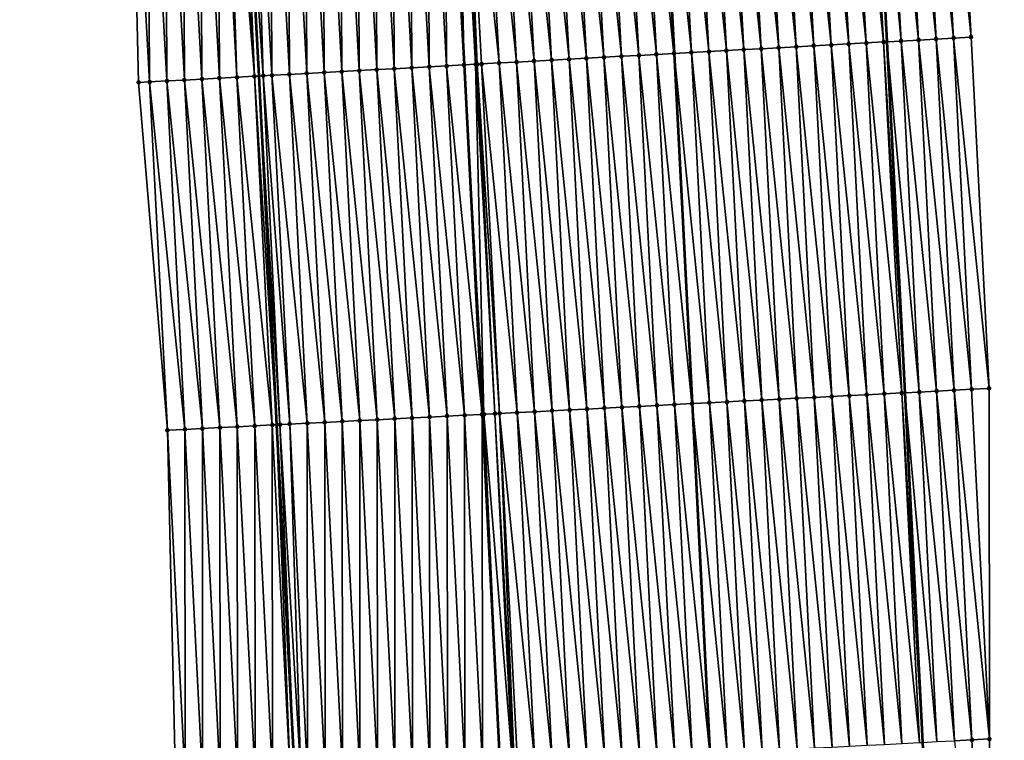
# Model space of a CAD drawing. Header units: feet. Extents: x 2010743 to 2022806, y 818705 to 837694.
# Tile 447 of 531: x 2011389 to 2011445, y 834494 to 834535. Entities that reach past the tile are written whole.
import ezdxf

# ---------------------------------------------------------------- set-up
doc = ezdxf.new("R2010")
doc.units = ezdxf.units.FT
doc.header["$MEASUREMENT"] = 0
for name, color, linetype, lineweight in [('EP_Travel Lane', 172, 'Continuous', 53), ('Road Shots', 141, 'Continuous', 100), ('STRIPING', 60, 'Continuous', 53)]:
    doc.layers.add(name, color=color, linetype=linetype, lineweight=lineweight)
doc.layers.add('I-77-MM17-21_NB-Surface-Border', color=7, linetype='Continuous')
doc.layers.add('I-77-MM17-21_NB-Surface-TIN', color=7, linetype='Continuous')

msp = doc.modelspace()

# ---------------------------------------------------------------- linework, layer by layer
at = {"layer": 'EP_Travel Lane'}
for points in [[(2011430.313, 834673.552, 305.89), (2011431.473, 834653.565, 305.565), (2011432.626, 834633.601, 305.207), (2011433.779, 834613.638, 304.847), (2011434.878, 834593.6, 304.497), (2011435.944, 834573.631, 304.153), (2011437.009, 834553.663, 303.781), (2011438.075, 834533.694, 303.425), (2011439.102, 834513.647, 303.073), (2011440.117, 834493.676, 302.717), (2011441.132, 834473.705, 302.351), (2011442.06, 834453.608, 302.01), (2011442.966, 834433.631, 301.656)], [(2011394.367, 834671.44, 306.18), (2011395.525, 834651.492, 305.828), (2011396.678, 834631.528, 305.474), (2011397.831, 834611.564, 305.119), (2011398.937, 834591.642, 304.781), (2011400.022, 834571.675, 304.401), (2011401.107, 834551.708, 304.049), (2011402.191, 834531.74, 303.69), (2011403.214, 834511.818, 303.309), (2011404.229, 834491.847, 302.945), (2011405.244, 834471.876, 302.602), (2011406.163, 834451.975, 302.26), (2011407.069, 834431.999, 301.925)]]:
    msp.add_polyline3d(points, dxfattribs=at)
at = {"layer": 'I-77-MM17-21_NB-Surface-Border', "color": 3, "linetype": 'Continuous', "lineweight": -3}
for points in [[(2011431.07, 834673.597, 305.862), (2011434.225, 834653.725, 305.453), (2011436.372, 834633.82, 305.049), (2011436.522, 834613.798, 304.733), (2011438.632, 834593.806, 304.341), (2011440.715, 834573.894, 303.948), (2011441.8, 834553.927, 303.586), (2011442.885, 834533.959, 303.236), (2011443.915, 834513.895, 302.886), (2011443.932, 834493.872, 302.566), (2011443.948, 834473.85, 302.25), (2011443.878, 834453.691, 301.953), (2011444.784, 834433.715, 301.595)], [(2011400.728, 834431.715, 301.718), (2011399.755, 834451.688, 302.059), (2011398.636, 834471.544, 302.405), (2011397.442, 834491.506, 302.738), (2011396.976, 834511.505, 303.119), (2011395.33, 834531.372, 303.472), (2011394.869, 834551.373, 303.847), (2011393.785, 834571.34, 304.215), (2011392.7, 834591.307, 304.58), (2011391.21, 834611.187, 304.911), (2011390.26, 834631.162, 305.271), (2011389.655, 834651.157, 305.649), (2011388.539, 834671.102, 306.005)]]:
    msp.add_polyline3d(points, dxfattribs=at)
at = {"layer": 'I-77-MM17-21_NB-Surface-TIN', "color": 128, "linetype": 'Continuous', "lineweight": -3}
for points in [[(2011433.898, 834533.466, 303.515), (2011432.813, 834553.433, 303.873), (2011431.815, 834553.379, 303.889)], [(2011434.897, 834533.52, 303.502), (2011433.812, 834553.488, 303.859), (2011432.813, 834553.433, 303.873)], [(2011433.898, 834533.466, 303.515), (2011434.897, 834533.52, 303.502), (2011432.813, 834553.433, 303.873)], [(2011435.895, 834533.575, 303.491), (2011434.81, 834553.542, 303.844), (2011433.812, 834553.488, 303.859)], [(2011434.897, 834533.52, 303.502), (2011435.895, 834533.575, 303.491), (2011433.812, 834553.488, 303.859)], [(2011436.894, 834533.63, 303.466), (2011435.809, 834553.597, 303.826), (2011434.81, 834553.542, 303.844)], [(2011435.895, 834533.575, 303.491), (2011436.894, 834533.63, 303.466), (2011434.81, 834553.542, 303.844)], [(2011437.892, 834533.684, 303.432), (2011436.807, 834553.652, 303.792), (2011435.809, 834553.597, 303.826)], [(2011436.894, 834533.63, 303.466), (2011437.892, 834533.684, 303.432), (2011435.809, 834553.597, 303.826)], [(2011436.807, 834553.652, 303.792), (2011438.075, 834533.694, 303.425), (2011437.009, 834553.663, 303.781)], [(2011437.892, 834533.684, 303.432), (2011438.075, 834533.694, 303.425), (2011436.807, 834553.652, 303.792)], [(2011438.891, 834533.739, 303.393), (2011437.806, 834553.707, 303.739), (2011437.009, 834553.663, 303.781)], [(2011438.891, 834533.739, 303.393), (2011437.009, 834553.663, 303.781), (2011438.075, 834533.694, 303.425)], [(2011439.889, 834533.794, 303.357), (2011438.804, 834553.762, 303.708), (2011437.806, 834553.707, 303.739)], [(2011438.891, 834533.739, 303.393), (2011439.889, 834533.794, 303.357), (2011437.806, 834553.707, 303.739)], [(2011440.888, 834533.849, 303.313), (2011439.803, 834553.817, 303.668), (2011438.804, 834553.762, 303.708)], [(2011439.889, 834533.794, 303.357), (2011440.888, 834533.849, 303.313), (2011438.804, 834553.762, 303.708)], [(2011441.886, 834533.904, 303.272), (2011440.801, 834553.872, 303.627), (2011439.803, 834553.817, 303.668)], [(2011440.888, 834533.849, 303.313), (2011441.886, 834533.904, 303.272), (2011439.803, 834553.817, 303.668)], [(2011442.885, 834533.959, 303.236), (2011441.8, 834553.927, 303.586), (2011440.801, 834553.872, 303.627)], [(2011441.886, 834533.904, 303.272), (2011442.885, 834533.959, 303.236), (2011440.801, 834553.872, 303.627)], [(2011422.915, 834532.866, 303.704), (2011421.83, 834552.833, 304.066), (2011420.831, 834552.779, 304.081)], [(2011423.913, 834532.92, 303.692), (2011422.828, 834552.888, 304.052), (2011421.83, 834552.833, 304.066)], [(2011422.915, 834532.866, 303.704), (2011423.913, 834532.92, 303.692), (2011421.83, 834552.833, 304.066)], [(2011424.912, 834532.975, 303.684), (2011423.827, 834552.942, 304.037), (2011422.828, 834552.888, 304.052)], [(2011423.913, 834532.92, 303.692), (2011424.912, 834532.975, 303.684), (2011422.828, 834552.888, 304.052)], [(2011425.91, 834533.03, 303.655), (2011424.825, 834552.997, 304.013), (2011423.827, 834552.942, 304.037)], [(2011424.912, 834532.975, 303.684), (2011425.91, 834533.03, 303.655), (2011423.827, 834552.942, 304.037)], [(2011424.825, 834552.997, 304.013), (2011425.918, 834533.03, 303.655), (2011424.834, 834552.997, 304.013)], [(2011425.91, 834533.03, 303.655), (2011425.918, 834533.03, 303.655), (2011424.825, 834552.997, 304.013)], [(2011426.909, 834533.084, 303.638), (2011425.824, 834553.051, 304.005), (2011424.834, 834552.997, 304.013)], [(2011426.909, 834533.084, 303.638), (2011424.834, 834552.997, 304.013), (2011425.918, 834533.03, 303.655)], [(2011427.907, 834533.139, 303.612), (2011426.822, 834553.106, 303.982), (2011425.824, 834553.051, 304.005)], [(2011426.909, 834533.084, 303.638), (2011427.907, 834533.139, 303.612), (2011425.824, 834553.051, 304.005)], [(2011428.906, 834533.193, 303.592), (2011427.821, 834553.161, 303.957), (2011426.822, 834553.106, 303.982)], [(2011427.907, 834533.139, 303.612), (2011428.906, 834533.193, 303.592), (2011426.822, 834553.106, 303.982)], [(2011429.904, 834533.248, 303.575), (2011428.819, 834553.215, 303.936), (2011427.821, 834553.161, 303.957)], [(2011428.906, 834533.193, 303.592), (2011429.904, 834533.248, 303.575), (2011427.821, 834553.161, 303.957)], [(2011430.903, 834533.302, 303.558), (2011429.818, 834553.27, 303.918), (2011428.819, 834553.215, 303.936)], [(2011429.904, 834533.248, 303.575), (2011430.903, 834533.302, 303.558), (2011428.819, 834553.215, 303.936)], [(2011431.901, 834533.357, 303.543), (2011430.816, 834553.324, 303.902), (2011429.818, 834553.27, 303.918)], [(2011430.903, 834533.302, 303.558), (2011431.901, 834533.357, 303.543), (2011429.818, 834553.27, 303.918)], [(2011432.9, 834533.411, 303.527), (2011431.815, 834553.379, 303.889), (2011430.816, 834553.324, 303.902)], [(2011431.901, 834533.357, 303.543), (2011432.9, 834533.411, 303.527), (2011430.816, 834553.324, 303.902)], [(2011432.9, 834533.411, 303.527), (2011433.898, 834533.466, 303.515), (2011431.815, 834553.379, 303.889)], [(2011411.931, 834532.267, 303.819), (2011411.845, 834552.289, 304.185), (2011410.846, 834552.235, 304.168)], [(2011412.929, 834532.321, 303.837), (2011412.843, 834552.343, 304.197), (2011411.845, 834552.289, 304.185)], [(2011411.931, 834532.267, 303.819), (2011412.929, 834532.321, 303.837), (2011411.845, 834552.289, 304.185)], [(2011413.448, 834552.376, 304.198), (2011412.843, 834552.343, 304.197), (2011413.928, 834532.375, 303.847)], [(2011412.929, 834532.321, 303.837), (2011413.928, 834532.375, 303.847), (2011412.843, 834552.343, 304.197)], [(2011414.578, 834532.41, 303.853), (2011413.548, 834552.381, 304.197), (2011413.448, 834552.376, 304.198)], [(2011414.578, 834532.41, 303.853), (2011413.448, 834552.376, 304.198), (2011413.928, 834532.375, 303.847)], [(2011414.68, 834532.416, 303.853), (2011413.842, 834552.397, 304.195), (2011413.548, 834552.381, 304.197)], [(2011414.578, 834532.41, 303.853), (2011414.68, 834532.416, 303.853), (2011413.548, 834552.381, 304.197)], [(2011415.925, 834532.484, 303.833), (2011414.84, 834552.452, 304.179), (2011413.842, 834552.397, 304.195)], [(2011414.68, 834532.416, 303.853), (2011414.926, 834532.429, 303.85), (2011413.842, 834552.397, 304.195)], [(2011414.926, 834532.429, 303.85), (2011415.925, 834532.484, 303.833), (2011413.842, 834552.397, 304.195)], [(2011416.923, 834532.539, 303.811), (2011415.839, 834552.506, 304.163), (2011414.84, 834552.452, 304.179)], [(2011415.925, 834532.484, 303.833), (2011416.923, 834532.539, 303.811), (2011414.84, 834552.452, 304.179)], [(2011417.922, 834532.593, 303.792), (2011416.837, 834552.561, 304.146), (2011415.839, 834552.506, 304.163)], [(2011416.923, 834532.539, 303.811), (2011417.922, 834532.593, 303.792), (2011415.839, 834552.506, 304.163)], [(2011418.92, 834532.648, 303.775), (2011417.836, 834552.615, 304.132), (2011416.837, 834552.561, 304.146)], [(2011417.922, 834532.593, 303.792), (2011418.92, 834532.648, 303.775), (2011416.837, 834552.561, 304.146)], [(2011419.919, 834532.702, 303.758), (2011418.834, 834552.67, 304.118), (2011417.836, 834552.615, 304.132)], [(2011418.92, 834532.648, 303.775), (2011419.919, 834532.702, 303.758), (2011417.836, 834552.615, 304.132)], [(2011420.917, 834532.757, 303.739), (2011419.833, 834552.724, 304.099), (2011418.834, 834552.67, 304.118)], [(2011419.919, 834532.702, 303.758), (2011420.917, 834532.757, 303.739), (2011418.834, 834552.67, 304.118)], [(2011421.916, 834532.811, 303.721), (2011420.831, 834552.779, 304.081), (2011419.833, 834552.724, 304.099)], [(2011420.917, 834532.757, 303.739), (2011421.916, 834532.811, 303.721), (2011419.833, 834552.724, 304.099)], [(2011421.916, 834532.811, 303.721), (2011422.915, 834532.866, 303.704), (2011420.831, 834552.779, 304.081)], [(2011401.945, 834531.727, 303.682), (2011401.107, 834551.708, 304.049), (2011400.861, 834551.694, 304.046)], [(2011402.452, 834531.755, 303.698), (2011401.859, 834551.749, 304.059), (2011401.107, 834551.708, 304.049)], [(2011402.452, 834531.755, 303.698), (2011401.107, 834551.708, 304.049), (2011402.191, 834531.74, 303.69)], [(2011401.945, 834531.727, 303.682), (2011402.191, 834531.74, 303.69), (2011401.107, 834551.708, 304.049)], [(2011402.944, 834531.781, 303.71), (2011402.858, 834551.802, 304.077), (2011401.859, 834551.749, 304.059)], [(2011402.452, 834531.755, 303.698), (2011402.944, 834531.781, 303.71), (2011401.859, 834551.749, 304.059)], [(2011403.942, 834531.835, 303.725), (2011403.856, 834551.856, 304.09), (2011402.858, 834551.802, 304.077)], [(2011402.944, 834531.781, 303.71), (2011403.942, 834531.835, 303.725), (2011402.858, 834551.802, 304.077)], [(2011404.941, 834531.889, 303.738), (2011404.855, 834551.911, 304.1), (2011403.856, 834551.856, 304.09)], [(2011403.942, 834531.835, 303.725), (2011404.941, 834531.889, 303.738), (2011403.856, 834551.856, 304.09)], [(2011405.94, 834531.943, 303.749), (2011405.853, 834551.965, 304.111), (2011404.855, 834551.911, 304.1)], [(2011404.941, 834531.889, 303.738), (2011405.94, 834531.943, 303.749), (2011404.855, 834551.911, 304.1)], [(2011406.938, 834531.997, 303.758), (2011406.852, 834552.019, 304.121), (2011405.853, 834551.965, 304.111)], [(2011405.94, 834531.943, 303.749), (2011406.938, 834531.997, 303.758), (2011405.853, 834551.965, 304.111)], [(2011407.937, 834532.051, 303.768), (2011407.851, 834552.073, 304.131), (2011406.852, 834552.019, 304.121)], [(2011406.938, 834531.997, 303.758), (2011407.937, 834532.051, 303.768), (2011406.852, 834552.019, 304.121)], [(2011408.935, 834532.105, 303.778), (2011408.849, 834552.127, 304.142), (2011407.851, 834552.073, 304.131)], [(2011407.937, 834532.051, 303.768), (2011408.935, 834532.105, 303.778), (2011407.851, 834552.073, 304.131)], [(2011409.934, 834532.159, 303.789), (2011409.848, 834552.181, 304.154), (2011408.849, 834552.127, 304.142)], [(2011408.935, 834532.105, 303.778), (2011409.934, 834532.159, 303.789), (2011408.849, 834552.127, 304.142)], [(2011410.932, 834532.213, 303.804), (2011410.846, 834552.235, 304.168), (2011409.848, 834552.181, 304.154)], [(2011409.934, 834532.159, 303.789), (2011410.932, 834532.213, 303.804), (2011409.848, 834552.181, 304.154)], [(2011410.932, 834532.213, 303.804), (2011411.931, 834532.267, 303.819), (2011410.846, 834552.235, 304.168)], [(2011395.954, 834531.405, 303.494), (2011395.868, 834551.426, 303.888), (2011394.869, 834551.373, 303.847)], [(2011395.33, 834531.372, 303.472), (2011395.954, 834531.405, 303.494), (2011394.869, 834551.373, 303.847)], [(2011396.953, 834531.459, 303.528), (2011396.867, 834551.48, 303.922), (2011395.868, 834551.426, 303.888)], [(2011395.954, 834531.405, 303.494), (2011396.953, 834531.459, 303.528), (2011395.868, 834551.426, 303.888)], [(2011397.951, 834531.512, 303.562), (2011397.865, 834551.533, 303.959), (2011396.867, 834551.48, 303.922)], [(2011396.953, 834531.459, 303.528), (2011397.951, 834531.512, 303.562), (2011396.867, 834551.48, 303.922)], [(2011398.95, 834531.566, 303.598), (2011398.864, 834551.587, 303.981), (2011397.865, 834551.533, 303.959)], [(2011397.951, 834531.512, 303.562), (2011398.95, 834531.566, 303.598), (2011397.865, 834551.533, 303.959)], [(2011399.948, 834531.62, 303.616), (2011399.862, 834551.641, 304.017), (2011398.864, 834551.587, 303.981)], [(2011398.95, 834531.566, 303.598), (2011399.948, 834531.62, 303.616), (2011398.864, 834551.587, 303.981)], [(2011400.947, 834531.673, 303.654), (2011400.318, 834551.665, 304.05), (2011399.862, 834551.641, 304.017)], [(2011399.948, 834531.62, 303.616), (2011400.947, 834531.673, 303.654), (2011399.862, 834551.641, 304.017)], [(2011401.945, 834531.727, 303.682), (2011400.861, 834551.694, 304.046), (2011400.318, 834551.665, 304.05)], [(2011400.947, 834531.673, 303.654), (2011401.945, 834531.727, 303.682), (2011400.318, 834551.665, 304.05)], [(2011439.921, 834513.689, 303.034), (2011438.891, 834533.739, 303.393), (2011438.075, 834533.694, 303.425)], [(2011440.919, 834513.74, 303.003), (2011439.889, 834533.794, 303.357), (2011438.891, 834533.739, 303.393)], [(2011439.921, 834513.689, 303.034), (2011440.919, 834513.74, 303.003), (2011438.891, 834533.739, 303.393)], [(2011441.918, 834513.792, 302.961), (2011440.888, 834533.849, 303.313), (2011439.889, 834533.794, 303.357)], [(2011440.919, 834513.74, 303.003), (2011441.918, 834513.792, 302.961), (2011439.889, 834533.794, 303.357)], [(2011442.917, 834513.843, 302.919), (2011441.886, 834533.904, 303.272), (2011440.888, 834533.849, 303.313)], [(2011441.918, 834513.792, 302.961), (2011442.917, 834513.843, 302.919), (2011440.888, 834533.849, 303.313)], [(2011443.915, 834513.895, 302.886), (2011442.885, 834533.959, 303.236), (2011441.886, 834533.904, 303.272)], [(2011442.917, 834513.843, 302.919), (2011443.915, 834513.895, 302.886), (2011441.886, 834533.904, 303.272)], [(2011429.934, 834513.178, 303.228), (2011428.906, 834533.193, 303.592), (2011427.907, 834533.139, 303.612)], [(2011430.932, 834513.229, 303.211), (2011429.904, 834533.248, 303.575), (2011428.906, 834533.193, 303.592)], [(2011429.934, 834513.178, 303.228), (2011430.932, 834513.229, 303.211), (2011428.906, 834533.193, 303.592)], [(2011431.931, 834513.28, 303.199), (2011430.903, 834533.302, 303.558), (2011429.904, 834533.248, 303.575)], [(2011430.932, 834513.229, 303.211), (2011431.931, 834513.28, 303.199), (2011429.904, 834533.248, 303.575)], [(2011432.93, 834513.331, 303.185), (2011431.901, 834533.357, 303.543), (2011430.903, 834533.302, 303.558)], [(2011431.931, 834513.28, 303.199), (2011432.93, 834513.331, 303.185), (2011430.903, 834533.302, 303.558)], [(2011433.928, 834513.382, 303.17), (2011432.9, 834533.411, 303.527), (2011431.901, 834533.357, 303.543)], [(2011432.93, 834513.331, 303.185), (2011433.928, 834513.382, 303.17), (2011431.901, 834533.357, 303.543)], [(2011434.927, 834513.433, 303.157), (2011433.898, 834533.466, 303.515), (2011432.9, 834533.411, 303.527)], [(2011433.928, 834513.382, 303.17), (2011434.927, 834513.433, 303.157), (2011432.9, 834533.411, 303.527)], [(2011435.926, 834513.484, 303.142), (2011434.897, 834533.52, 303.502), (2011433.898, 834533.466, 303.515)], [(2011434.927, 834513.433, 303.157), (2011435.926, 834513.484, 303.142), (2011433.898, 834533.466, 303.515)], [(2011436.924, 834513.535, 303.127), (2011435.895, 834533.575, 303.491), (2011434.897, 834533.52, 303.502)], [(2011435.926, 834513.484, 303.142), (2011436.924, 834513.535, 303.127), (2011434.897, 834533.52, 303.502)], [(2011437.923, 834513.586, 303.112), (2011436.894, 834533.63, 303.466), (2011435.895, 834533.575, 303.491)], [(2011436.924, 834513.535, 303.127), (2011437.923, 834513.586, 303.112), (2011435.895, 834533.575, 303.491)], [(2011438.922, 834513.637, 303.082), (2011437.892, 834533.684, 303.432), (2011436.894, 834533.63, 303.466)], [(2011437.923, 834513.586, 303.112), (2011438.922, 834513.637, 303.082), (2011436.894, 834533.63, 303.466)], [(2011437.892, 834533.684, 303.432), (2011439.102, 834513.647, 303.073), (2011438.075, 834533.694, 303.425)], [(2011438.922, 834513.637, 303.082), (2011439.102, 834513.647, 303.073), (2011437.892, 834533.684, 303.432)], [(2011439.921, 834513.689, 303.034), (2011438.075, 834533.694, 303.425), (2011439.102, 834513.647, 303.073)], [(2011418.948, 834512.616, 303.402), (2011417.922, 834532.593, 303.792), (2011416.923, 834532.539, 303.811)], [(2011419.947, 834512.667, 303.388), (2011418.92, 834532.648, 303.775), (2011417.922, 834532.593, 303.792)], [(2011418.948, 834512.616, 303.402), (2011419.947, 834512.667, 303.388), (2011417.922, 834532.593, 303.792)], [(2011420.945, 834512.718, 303.375), (2011419.919, 834532.702, 303.758), (2011418.92, 834532.648, 303.775)], [(2011419.947, 834512.667, 303.388), (2011420.945, 834512.718, 303.375), (2011418.92, 834532.648, 303.775)], [(2011421.944, 834512.769, 303.359), (2011420.917, 834532.757, 303.739), (2011419.919, 834532.702, 303.758)], [(2011420.945, 834512.718, 303.375), (2011421.944, 834512.769, 303.359), (2011419.919, 834532.702, 303.758)], [(2011422.943, 834512.82, 303.343), (2011421.916, 834532.811, 303.721), (2011420.917, 834532.757, 303.739)], [(2011421.944, 834512.769, 303.359), (2011422.943, 834512.82, 303.343), (2011420.917, 834532.757, 303.739)], [(2011423.941, 834512.871, 303.33), (2011422.915, 834532.866, 303.704), (2011421.916, 834532.811, 303.721)], [(2011422.943, 834512.82, 303.343), (2011423.941, 834512.871, 303.33), (2011421.916, 834532.811, 303.721)], [(2011424.94, 834512.922, 303.319), (2011423.913, 834532.92, 303.692), (2011422.915, 834532.866, 303.704)], [(2011423.941, 834512.871, 303.33), (2011424.94, 834512.922, 303.319), (2011422.915, 834532.866, 303.704)], [(2011425.939, 834512.973, 303.309), (2011424.912, 834532.975, 303.684), (2011423.913, 834532.92, 303.692)], [(2011424.94, 834512.922, 303.319), (2011425.939, 834512.973, 303.309), (2011423.913, 834532.92, 303.692)], [(2011426.938, 834513.025, 303.282), (2011425.91, 834533.03, 303.655), (2011424.912, 834532.975, 303.684)], [(2011425.939, 834512.973, 303.309), (2011426.938, 834513.025, 303.282), (2011424.912, 834532.975, 303.684)], [(2011425.91, 834533.03, 303.655), (2011426.946, 834513.025, 303.282), (2011425.918, 834533.03, 303.655)], [(2011426.938, 834513.025, 303.282), (2011426.946, 834513.025, 303.282), (2011425.91, 834533.03, 303.655)], [(2011427.936, 834513.076, 303.269), (2011426.909, 834533.084, 303.638), (2011425.918, 834533.03, 303.655)], [(2011427.936, 834513.076, 303.269), (2011425.918, 834533.03, 303.655), (2011426.946, 834513.025, 303.282)], [(2011428.935, 834513.127, 303.249), (2011427.907, 834533.139, 303.612), (2011426.909, 834533.084, 303.638)], [(2011427.936, 834513.076, 303.269), (2011428.935, 834513.127, 303.249), (2011426.909, 834533.084, 303.638)], [(2011428.935, 834513.127, 303.249), (2011429.934, 834513.178, 303.228), (2011427.907, 834533.139, 303.612)], [(2011408.961, 834512.109, 303.38), (2011407.937, 834532.051, 303.768), (2011406.938, 834531.997, 303.758)], [(2011409.96, 834512.16, 303.394), (2011408.935, 834532.105, 303.778), (2011407.937, 834532.051, 303.768)], [(2011408.961, 834512.109, 303.38), (2011409.96, 834512.16, 303.394), (2011407.937, 834532.051, 303.768)], [(2011410.958, 834512.21, 303.403), (2011409.934, 834532.159, 303.789), (2011408.935, 834532.105, 303.778)], [(2011409.96, 834512.16, 303.394), (2011410.958, 834512.21, 303.403), (2011408.935, 834532.105, 303.778)], [(2011411.957, 834512.261, 303.412), (2011410.932, 834532.213, 303.804), (2011409.934, 834532.159, 303.789)], [(2011410.958, 834512.21, 303.403), (2011411.957, 834512.261, 303.412), (2011409.934, 834532.159, 303.789)], [(2011412.956, 834512.311, 303.426), (2011411.931, 834532.267, 303.819), (2011410.932, 834532.213, 303.804)], [(2011411.957, 834512.261, 303.412), (2011412.956, 834512.311, 303.426), (2011410.932, 834532.213, 303.804)], [(2011413.954, 834512.362, 303.446), (2011412.929, 834532.321, 303.837), (2011411.931, 834532.267, 303.819)], [(2011412.956, 834512.311, 303.426), (2011413.954, 834512.362, 303.446), (2011411.931, 834532.267, 303.819)], [(2011412.929, 834532.321, 303.837), (2011414.953, 834512.412, 303.457), (2011413.928, 834532.375, 303.847)], [(2011413.954, 834512.362, 303.446), (2011414.953, 834512.412, 303.457), (2011412.929, 834532.321, 303.837)], [(2011415.059, 834512.418, 303.457), (2011414.578, 834532.41, 303.853), (2011413.928, 834532.375, 303.847)], [(2011415.059, 834512.418, 303.457), (2011413.928, 834532.375, 303.847), (2011414.953, 834512.412, 303.457)], [(2011415.681, 834512.449, 303.456), (2011414.68, 834532.416, 303.853), (2011414.578, 834532.41, 303.853)], [(2011415.059, 834512.418, 303.457), (2011415.681, 834512.449, 303.456), (2011414.578, 834532.41, 303.853)], [(2011415.952, 834512.463, 303.454), (2011414.926, 834532.429, 303.85), (2011414.68, 834532.416, 303.853)], [(2011415.681, 834512.449, 303.456), (2011415.952, 834512.463, 303.454), (2011414.68, 834532.416, 303.853)], [(2011416.951, 834512.514, 303.439), (2011415.925, 834532.484, 303.833), (2011414.926, 834532.429, 303.85)], [(2011415.952, 834512.463, 303.454), (2011416.951, 834512.514, 303.439), (2011414.926, 834532.429, 303.85)], [(2011417.949, 834512.565, 303.42), (2011416.923, 834532.539, 303.811), (2011415.925, 834532.484, 303.833)], [(2011416.951, 834512.514, 303.439), (2011417.949, 834512.565, 303.42), (2011415.925, 834532.484, 303.833)], [(2011417.949, 834512.565, 303.42), (2011418.948, 834512.616, 303.402), (2011416.923, 834532.539, 303.811)], [(2011397.975, 834511.555, 303.156), (2011396.953, 834531.459, 303.528), (2011395.954, 834531.405, 303.494)], [(2011398.974, 834511.605, 303.189), (2011397.951, 834531.512, 303.562), (2011396.953, 834531.459, 303.528)], [(2011397.975, 834511.555, 303.156), (2011398.974, 834511.605, 303.189), (2011396.953, 834531.459, 303.528)], [(2011399.972, 834511.655, 303.226), (2011398.95, 834531.566, 303.598), (2011397.951, 834531.512, 303.562)], [(2011398.974, 834511.605, 303.189), (2011399.972, 834511.655, 303.226), (2011397.951, 834531.512, 303.562)], [(2011400.971, 834511.706, 303.243), (2011399.948, 834531.62, 303.616), (2011398.95, 834531.566, 303.598)], [(2011399.972, 834511.655, 303.226), (2011400.971, 834511.706, 303.243), (2011398.95, 834531.566, 303.598)], [(2011401.97, 834511.756, 303.285), (2011400.947, 834531.673, 303.654), (2011399.948, 834531.62, 303.616)], [(2011400.971, 834511.706, 303.243), (2011401.97, 834511.756, 303.285), (2011399.948, 834531.62, 303.616)], [(2011402.968, 834511.806, 303.305), (2011401.945, 834531.727, 303.682), (2011400.947, 834531.673, 303.654)], [(2011401.97, 834511.756, 303.285), (2011402.968, 834511.806, 303.305), (2011400.947, 834531.673, 303.654)], [(2011401.945, 834531.727, 303.682), (2011403.214, 834511.818, 303.309), (2011402.191, 834531.74, 303.69)], [(2011402.968, 834511.806, 303.305), (2011403.214, 834511.818, 303.309), (2011401.945, 834531.727, 303.682)], [(2011403.408, 834511.828, 303.312), (2011402.452, 834531.755, 303.698), (2011402.191, 834531.74, 303.69)], [(2011403.408, 834511.828, 303.312), (2011402.191, 834531.74, 303.69), (2011403.214, 834511.818, 303.309)], [(2011403.967, 834511.856, 303.326), (2011402.944, 834531.781, 303.71), (2011402.452, 834531.755, 303.698)], [(2011403.408, 834511.828, 303.312), (2011403.967, 834511.856, 303.326), (2011402.452, 834531.755, 303.698)], [(2011404.966, 834511.907, 303.341), (2011403.942, 834531.835, 303.725), (2011402.944, 834531.781, 303.71)], [(2011403.967, 834511.856, 303.326), (2011404.966, 834511.907, 303.341), (2011402.944, 834531.781, 303.71)], [(2011405.965, 834511.957, 303.351), (2011404.941, 834531.889, 303.738), (2011403.942, 834531.835, 303.725)], [(2011404.966, 834511.907, 303.341), (2011405.965, 834511.957, 303.351), (2011403.942, 834531.835, 303.725)], [(2011406.963, 834512.008, 303.361), (2011405.94, 834531.943, 303.749), (2011404.941, 834531.889, 303.738)], [(2011405.965, 834511.957, 303.351), (2011406.963, 834512.008, 303.361), (2011404.941, 834531.889, 303.738)], [(2011407.962, 834512.059, 303.37), (2011406.938, 834531.997, 303.758), (2011405.94, 834531.943, 303.749)], [(2011406.963, 834512.008, 303.361), (2011407.962, 834512.059, 303.37), (2011405.94, 834531.943, 303.749)], [(2011407.962, 834512.059, 303.37), (2011408.961, 834512.109, 303.38), (2011406.938, 834531.997, 303.758)], [(2011395.33, 834531.372, 303.472), (2011396.976, 834511.505, 303.119), (2011395.954, 834531.405, 303.494)], [(2011397.975, 834511.555, 303.156), (2011395.954, 834531.405, 303.494), (2011396.976, 834511.505, 303.119)], [(2011436.941, 834493.513, 302.8), (2011435.926, 834513.484, 303.142), (2011434.927, 834513.433, 303.157)], [(2011437.939, 834493.564, 302.783), (2011436.924, 834513.535, 303.127), (2011435.926, 834513.484, 303.142)], [(2011436.941, 834493.513, 302.8), (2011437.939, 834493.564, 302.783), (2011435.926, 834513.484, 303.142)], [(2011438.938, 834493.615, 302.766), (2011437.923, 834513.586, 303.112), (2011436.924, 834513.535, 303.127)], [(2011437.939, 834493.564, 302.783), (2011438.938, 834493.615, 302.766), (2011436.924, 834513.535, 303.127)], [(2011439.937, 834493.666, 302.725), (2011438.922, 834513.637, 303.082), (2011437.923, 834513.586, 303.112)], [(2011438.938, 834493.615, 302.766), (2011439.937, 834493.666, 302.725), (2011437.923, 834513.586, 303.112)], [(2011438.922, 834513.637, 303.082), (2011440.117, 834493.676, 302.717), (2011439.102, 834513.647, 303.073)], [(2011439.937, 834493.666, 302.725), (2011440.117, 834493.676, 302.717), (2011438.922, 834513.637, 303.082)], [(2011440.936, 834493.718, 302.68), (2011439.921, 834513.689, 303.034), (2011439.102, 834513.647, 303.073)], [(2011440.936, 834493.718, 302.68), (2011439.102, 834513.647, 303.073), (2011440.117, 834493.676, 302.717)], [(2011441.934, 834493.769, 302.649), (2011440.919, 834513.74, 303.003), (2011439.921, 834513.689, 303.034)], [(2011440.936, 834493.718, 302.68), (2011441.934, 834493.769, 302.649), (2011439.921, 834513.689, 303.034)], [(2011442.933, 834493.821, 302.608), (2011441.918, 834513.792, 302.961), (2011440.919, 834513.74, 303.003)], [(2011441.934, 834493.769, 302.649), (2011442.933, 834493.821, 302.608), (2011440.919, 834513.74, 303.003)], [(2011443.932, 834493.872, 302.566), (2011442.917, 834513.843, 302.919), (2011441.918, 834513.792, 302.961)], [(2011442.933, 834493.821, 302.608), (2011443.932, 834493.872, 302.566), (2011441.918, 834513.792, 302.961)], [(2011443.932, 834493.872, 302.566), (2011443.915, 834513.895, 302.886), (2011442.917, 834513.843, 302.919)], [(2011425.955, 834492.951, 302.957), (2011424.94, 834512.922, 303.319), (2011423.941, 834512.871, 303.33)], [(2011426.954, 834493.002, 302.951), (2011425.939, 834512.973, 303.309), (2011424.94, 834512.922, 303.319)], [(2011425.955, 834492.951, 302.957), (2011426.954, 834493.002, 302.951), (2011424.94, 834512.922, 303.319)], [(2011427.953, 834493.053, 302.929), (2011426.938, 834513.025, 303.282), (2011425.939, 834512.973, 303.309)], [(2011426.954, 834493.002, 302.951), (2011427.953, 834493.053, 302.929), (2011425.939, 834512.973, 303.309)], [(2011426.938, 834513.025, 303.282), (2011427.961, 834493.054, 302.929), (2011426.946, 834513.025, 303.282)], [(2011427.953, 834493.053, 302.929), (2011427.961, 834493.054, 302.929), (2011426.938, 834513.025, 303.282)], [(2011428.951, 834493.104, 302.915), (2011427.936, 834513.076, 303.269), (2011426.946, 834513.025, 303.282)], [(2011428.951, 834493.104, 302.915), (2011426.946, 834513.025, 303.282), (2011427.961, 834493.054, 302.929)], [(2011429.95, 834493.156, 302.894), (2011428.935, 834513.127, 303.249), (2011427.936, 834513.076, 303.269)], [(2011428.951, 834493.104, 302.915), (2011429.95, 834493.156, 302.894), (2011427.936, 834513.076, 303.269)], [(2011430.949, 834493.207, 302.874), (2011429.934, 834513.178, 303.228), (2011428.935, 834513.127, 303.249)], [(2011429.95, 834493.156, 302.894), (2011430.949, 834493.207, 302.874), (2011428.935, 834513.127, 303.249)], [(2011431.947, 834493.258, 302.857), (2011430.932, 834513.229, 303.211), (2011429.934, 834513.178, 303.228)], [(2011430.949, 834493.207, 302.874), (2011431.947, 834493.258, 302.857), (2011429.934, 834513.178, 303.228)], [(2011432.946, 834493.309, 302.844), (2011431.931, 834513.28, 303.199), (2011430.932, 834513.229, 303.211)], [(2011431.947, 834493.258, 302.857), (2011432.946, 834493.309, 302.844), (2011430.932, 834513.229, 303.211)], [(2011433.945, 834493.36, 302.833), (2011432.93, 834513.331, 303.185), (2011431.931, 834513.28, 303.199)], [(2011432.946, 834493.309, 302.844), (2011433.945, 834493.36, 302.833), (2011431.931, 834513.28, 303.199)], [(2011434.943, 834493.411, 302.826), (2011433.928, 834513.382, 303.17), (2011432.93, 834513.331, 303.185)], [(2011433.945, 834493.36, 302.833), (2011434.943, 834493.411, 302.826), (2011432.93, 834513.331, 303.185)], [(2011435.942, 834493.462, 302.815), (2011434.927, 834513.433, 303.157), (2011433.928, 834513.382, 303.17)], [(2011434.943, 834493.411, 302.826), (2011435.942, 834493.462, 302.815), (2011433.928, 834513.382, 303.17)], [(2011435.942, 834493.462, 302.815), (2011436.941, 834493.513, 302.8), (2011434.927, 834513.433, 303.157)], [(2011413.971, 834492.34, 303.07), (2011413.954, 834512.362, 303.446), (2011412.956, 834512.311, 303.426)], [(2011414.969, 834492.391, 303.087), (2011414.953, 834512.412, 303.457), (2011413.954, 834512.362, 303.446)], [(2011413.971, 834492.34, 303.07), (2011414.969, 834492.391, 303.087), (2011413.954, 834512.362, 303.446)], [(2011415.059, 834512.418, 303.457), (2011414.953, 834512.412, 303.457), (2011415.968, 834492.441, 303.099)], [(2011414.969, 834492.391, 303.087), (2011415.968, 834492.441, 303.099), (2011414.953, 834512.412, 303.457)], [(2011416.695, 834492.478, 303.099), (2011415.681, 834512.449, 303.456), (2011415.059, 834512.418, 303.457)], [(2011416.695, 834492.478, 303.099), (2011415.059, 834512.418, 303.457), (2011415.968, 834492.441, 303.099)], [(2011416.777, 834492.482, 303.099), (2011415.952, 834512.463, 303.454), (2011415.681, 834512.449, 303.456)], [(2011416.695, 834492.478, 303.099), (2011416.777, 834492.482, 303.099), (2011415.681, 834512.449, 303.456)], [(2011417.966, 834492.543, 303.083), (2011416.951, 834512.514, 303.439), (2011415.952, 834512.463, 303.454)], [(2011416.777, 834492.482, 303.099), (2011416.967, 834492.492, 303.098), (2011415.952, 834512.463, 303.454)], [(2011416.967, 834492.492, 303.098), (2011417.966, 834492.543, 303.083), (2011415.952, 834512.463, 303.454)], [(2011418.964, 834492.594, 303.064), (2011417.949, 834512.565, 303.42), (2011416.951, 834512.514, 303.439)], [(2011417.966, 834492.543, 303.083), (2011418.964, 834492.594, 303.064), (2011416.951, 834512.514, 303.439)], [(2011419.963, 834492.645, 303.044), (2011418.948, 834512.616, 303.402), (2011417.949, 834512.565, 303.42)], [(2011418.964, 834492.594, 303.064), (2011419.963, 834492.645, 303.044), (2011417.949, 834512.565, 303.42)], [(2011420.962, 834492.696, 303.034), (2011419.947, 834512.667, 303.388), (2011418.948, 834512.616, 303.402)], [(2011419.963, 834492.645, 303.044), (2011420.962, 834492.696, 303.034), (2011418.948, 834512.616, 303.402)], [(2011421.96, 834492.747, 303.019), (2011420.945, 834512.718, 303.375), (2011419.947, 834512.667, 303.388)], [(2011420.962, 834492.696, 303.034), (2011421.96, 834492.747, 303.019), (2011419.947, 834512.667, 303.388)], [(2011422.959, 834492.798, 303.001), (2011421.944, 834512.769, 303.359), (2011420.945, 834512.718, 303.375)], [(2011421.96, 834492.747, 303.019), (2011422.959, 834492.798, 303.001), (2011420.945, 834512.718, 303.375)], [(2011423.958, 834492.849, 302.983), (2011422.943, 834512.82, 303.343), (2011421.944, 834512.769, 303.359)], [(2011422.959, 834492.798, 303.001), (2011423.958, 834492.849, 302.983), (2011421.944, 834512.769, 303.359)], [(2011424.956, 834492.9, 302.968), (2011423.941, 834512.871, 303.33), (2011422.943, 834512.82, 303.343)], [(2011423.958, 834492.849, 302.983), (2011424.956, 834492.9, 302.968), (2011422.943, 834512.82, 303.343)], [(2011424.956, 834492.9, 302.968), (2011425.955, 834492.951, 302.957), (2011423.941, 834512.871, 303.33)], [(2011402.985, 834491.784, 302.93), (2011402.968, 834511.806, 303.305), (2011401.97, 834511.756, 303.285)], [(2011403.983, 834491.835, 302.94), (2011403.214, 834511.818, 303.309), (2011402.968, 834511.806, 303.305)], [(2011402.985, 834491.784, 302.93), (2011403.983, 834491.835, 302.94), (2011402.968, 834511.806, 303.305)], [(2011403.408, 834511.828, 303.312), (2011403.214, 834511.818, 303.309), (2011404.229, 834491.847, 302.945)], [(2011403.983, 834491.835, 302.94), (2011404.229, 834491.847, 302.945), (2011403.214, 834511.818, 303.309)], [(2011404.607, 834491.867, 302.951), (2011403.967, 834511.856, 303.326), (2011403.408, 834511.828, 303.312)], [(2011404.607, 834491.867, 302.951), (2011403.408, 834511.828, 303.312), (2011404.229, 834491.847, 302.945)], [(2011404.982, 834491.885, 302.96), (2011404.966, 834511.907, 303.341), (2011403.967, 834511.856, 303.326)], [(2011404.607, 834491.867, 302.951), (2011404.982, 834491.885, 302.96), (2011403.967, 834511.856, 303.326)], [(2011405.981, 834491.936, 302.976), (2011405.965, 834511.957, 303.351), (2011404.966, 834511.907, 303.341)], [(2011404.982, 834491.885, 302.96), (2011405.981, 834491.936, 302.976), (2011404.966, 834511.907, 303.341)], [(2011406.98, 834491.986, 302.991), (2011406.963, 834512.008, 303.361), (2011405.965, 834511.957, 303.351)], [(2011405.981, 834491.936, 302.976), (2011406.98, 834491.986, 302.991), (2011405.965, 834511.957, 303.351)], [(2011407.978, 834492.037, 303.001), (2011407.962, 834512.059, 303.37), (2011406.963, 834512.008, 303.361)], [(2011406.98, 834491.986, 302.991), (2011407.978, 834492.037, 303.001), (2011406.963, 834512.008, 303.361)], [(2011408.977, 834492.088, 303.011), (2011408.961, 834512.109, 303.38), (2011407.962, 834512.059, 303.37)], [(2011407.978, 834492.037, 303.001), (2011408.977, 834492.088, 303.011), (2011407.962, 834512.059, 303.37)], [(2011409.976, 834492.138, 303.02), (2011409.96, 834512.16, 303.394), (2011408.961, 834512.109, 303.38)], [(2011408.977, 834492.088, 303.011), (2011409.976, 834492.138, 303.02), (2011408.961, 834512.109, 303.38)], [(2011410.975, 834492.189, 303.03), (2011410.958, 834512.21, 303.403), (2011409.96, 834512.16, 303.394)], [(2011409.976, 834492.138, 303.02), (2011410.975, 834492.189, 303.03), (2011409.96, 834512.16, 303.394)], [(2011411.973, 834492.239, 303.041), (2011411.957, 834512.261, 303.412), (2011410.958, 834512.21, 303.403)], [(2011410.975, 834492.189, 303.03), (2011411.973, 834492.239, 303.041), (2011410.958, 834512.21, 303.403)], [(2011412.972, 834492.29, 303.053), (2011412.956, 834512.311, 303.426), (2011411.957, 834512.261, 303.412)], [(2011411.973, 834492.239, 303.041), (2011412.972, 834492.29, 303.053), (2011411.957, 834512.261, 303.412)], [(2011412.972, 834492.29, 303.053), (2011413.971, 834492.34, 303.07), (2011412.956, 834512.311, 303.426)], [(2011397.991, 834491.534, 302.761), (2011397.975, 834511.555, 303.156), (2011396.976, 834511.505, 303.119)], [(2011397.991, 834491.534, 302.761), (2011396.976, 834511.505, 303.119), (2011397.442, 834491.506, 302.738)], [(2011398.99, 834491.584, 302.799), (2011398.974, 834511.605, 303.189), (2011397.975, 834511.555, 303.156)], [(2011397.991, 834491.534, 302.761), (2011398.99, 834491.584, 302.799), (2011397.975, 834511.555, 303.156)], [(2011399.989, 834491.634, 302.834), (2011399.972, 834511.655, 303.226), (2011398.974, 834511.605, 303.189)], [(2011398.99, 834491.584, 302.799), (2011399.989, 834491.634, 302.834), (2011398.974, 834511.605, 303.189)], [(2011400.987, 834491.684, 302.873), (2011400.971, 834511.706, 303.243), (2011399.972, 834511.655, 303.226)], [(2011399.989, 834491.634, 302.834), (2011400.987, 834491.684, 302.873), (2011399.972, 834511.655, 303.226)], [(2011401.986, 834491.734, 302.902), (2011401.97, 834511.756, 303.285), (2011400.971, 834511.706, 303.243)], [(2011400.987, 834491.684, 302.873), (2011401.986, 834491.734, 302.902), (2011400.971, 834511.706, 303.243)], [(2011401.986, 834491.734, 302.902), (2011402.985, 834491.784, 302.93), (2011401.97, 834511.756, 303.285)], [(2011443.948, 834473.85, 302.25), (2011442.933, 834493.821, 302.608), (2011441.934, 834493.769, 302.649)], [(2011443.948, 834473.85, 302.25), (2011443.932, 834493.872, 302.566), (2011442.933, 834493.821, 302.608)]]:
    msp.add_3dface(points, dxfattribs=at)
at = {"layer": 'Road Shots', "lineweight": 100}
for p in [(2011438.891, 834533.739, 303.393), (2011439.889, 834533.794, 303.357), (2011440.888, 834533.849, 303.313), (2011441.886, 834533.904, 303.272), (2011442.885, 834533.959, 303.236), (2011428.906, 834533.193, 303.592), (2011429.904, 834533.248, 303.575), (2011430.903, 834533.302, 303.558), (2011431.901, 834533.357, 303.543), (2011432.9, 834533.411, 303.527), (2011433.898, 834533.466, 303.515), (2011434.897, 834533.52, 303.502), (2011435.895, 834533.575, 303.491), (2011436.894, 834533.63, 303.466), (2011437.892, 834533.684, 303.432), (2011417.922, 834532.593, 303.792), (2011418.92, 834532.648, 303.775), (2011419.919, 834532.702, 303.758), (2011420.917, 834532.757, 303.739), (2011421.916, 834532.811, 303.721), (2011422.915, 834532.866, 303.704), (2011423.913, 834532.92, 303.692), (2011424.912, 834532.975, 303.684), (2011425.91, 834533.03, 303.655), (2011426.909, 834533.084, 303.638), (2011427.907, 834533.139, 303.612), (2011407.937, 834532.051, 303.768), (2011408.935, 834532.105, 303.778), (2011409.934, 834532.159, 303.789), (2011410.932, 834532.213, 303.804), (2011411.931, 834532.267, 303.819), (2011412.929, 834532.321, 303.837), (2011413.928, 834532.375, 303.847), (2011414.578, 834532.41, 303.853), (2011414.68, 834532.416, 303.853), (2011414.926, 834532.429, 303.85), (2011415.925, 834532.484, 303.833), (2011416.923, 834532.539, 303.811), (2011396.953, 834531.459, 303.528), (2011397.951, 834531.512, 303.562), (2011398.95, 834531.566, 303.598), (2011399.948, 834531.62, 303.616), (2011400.947, 834531.673, 303.654), (2011401.945, 834531.727, 303.682), (2011402.452, 834531.755, 303.698), (2011402.944, 834531.781, 303.71), (2011403.942, 834531.835, 303.725), (2011404.941, 834531.889, 303.738), (2011405.94, 834531.943, 303.749), (2011406.938, 834531.997, 303.758), (2011395.33, 834531.372, 303.472), (2011395.954, 834531.405, 303.494), (2011435.926, 834513.484, 303.142), (2011436.924, 834513.535, 303.127), (2011437.923, 834513.586, 303.112), (2011438.922, 834513.637, 303.082), (2011439.921, 834513.689, 303.034), (2011440.919, 834513.74, 303.003), (2011441.918, 834513.792, 302.961), (2011442.917, 834513.843, 302.919), (2011443.915, 834513.895, 302.886), (2011424.94, 834512.922, 303.319), (2011425.939, 834512.973, 303.309), (2011426.938, 834513.025, 303.282), (2011427.936, 834513.076, 303.269), (2011428.935, 834513.127, 303.249), (2011429.934, 834513.178, 303.228), (2011430.932, 834513.229, 303.211), (2011431.931, 834513.28, 303.199), (2011432.93, 834513.331, 303.185), (2011433.928, 834513.382, 303.17), (2011434.927, 834513.433, 303.157), (2011413.954, 834512.362, 303.446), (2011414.953, 834512.412, 303.457), (2011415.059, 834512.418, 303.457), (2011415.681, 834512.449, 303.456), (2011415.952, 834512.463, 303.454), (2011416.951, 834512.514, 303.439), (2011417.949, 834512.565, 303.42), (2011418.948, 834512.616, 303.402), (2011419.947, 834512.667, 303.388), (2011420.945, 834512.718, 303.375), (2011421.944, 834512.769, 303.359), (2011422.943, 834512.82, 303.343), (2011423.941, 834512.871, 303.33), (2011402.968, 834511.806, 303.305), (2011403.408, 834511.828, 303.312), (2011403.967, 834511.856, 303.326), (2011404.966, 834511.907, 303.341), (2011405.965, 834511.957, 303.351), (2011406.963, 834512.008, 303.361), (2011407.962, 834512.059, 303.37), (2011408.961, 834512.109, 303.38), (2011409.96, 834512.16, 303.394), (2011410.958, 834512.21, 303.403), (2011411.957, 834512.261, 303.412), (2011412.956, 834512.311, 303.426), (2011396.976, 834511.505, 303.119), (2011397.975, 834511.555, 303.156), (2011398.974, 834511.605, 303.189), (2011399.972, 834511.655, 303.226), (2011400.971, 834511.706, 303.243), (2011401.97, 834511.756, 303.285), (2011442.933, 834493.821, 302.608), (2011443.932, 834493.872, 302.566)]:
    msp.add_point(p, dxfattribs=at)
at = {"layer": 'STRIPING'}
for points in [[(2011418.088, 834672.831, 306.137), (2011419.248, 834652.858, 305.782), (2011420.401, 834632.894, 305.427), (2011421.554, 834612.93, 305.083), (2011422.664, 834592.932, 304.735), (2011423.749, 834572.965, 304.378), (2011424.834, 834552.997, 304.013), (2011425.918, 834533.03, 303.655), (2011426.946, 834513.025, 303.282), (2011427.961, 834493.054, 302.929), (2011428.976, 834473.083, 302.58), (2011429.901, 834453.052, 302.255), (2011430.807, 834433.076, 301.903)], [(2011406.114, 834672.127, 306.309), (2011407.27, 834652.165, 305.964), (2011408.419, 834632.201, 305.612), (2011409.567, 834612.237, 305.251), (2011410.674, 834592.277, 304.926), (2011411.759, 834572.31, 304.549), (2011412.843, 834552.343, 304.197), (2011413.928, 834532.375, 303.847), (2011414.953, 834512.412, 303.457), (2011415.968, 834492.441, 303.099), (2011416.983, 834472.47, 302.755), (2011417.905, 834452.505, 302.416), (2011418.811, 834432.528, 302.081)]]:
    msp.add_polyline3d(points, dxfattribs=at)

doc.saveas('drawing.dxf')
